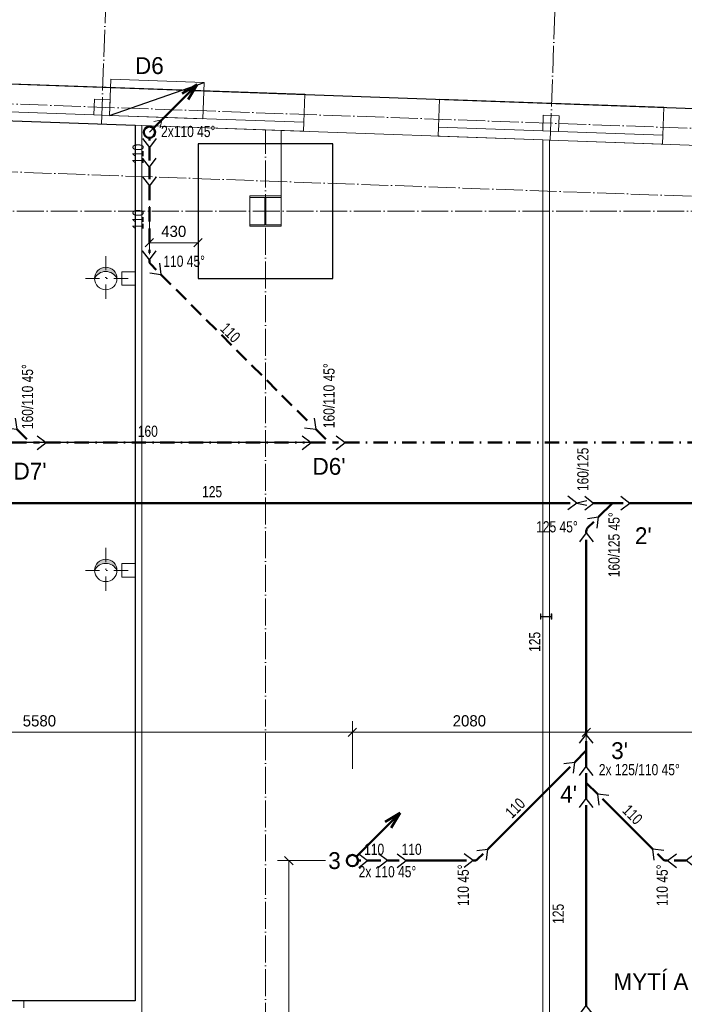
# Model space of a CAD drawing. Header units: millimetres. Extents: x -300186 to 535068, y -28581 to 763298.
# Tile 364 of 405: x 16069 to 21987, y 390098 to 398868. Entities that reach past the tile are written whole.
import ezdxf
from ezdxf.enums import TextEntityAlignment as Align

# ---------------------------------------------------------------- set-up
doc = ezdxf.new("R2010")
doc.units = ezdxf.units.MM
doc.header["$LTSCALE"] = 10
doc.header["$PDSIZE"] = -4
for name, pattern in [('ACAD_ISO02W100', [15, 12, -3]), ('ACAD_ISO04W100', [30, 24, -3, 0, -3]), ('DASHDOT', [25.4, 12.7, -6.35, 0, -6.35]), ('DASHED', [19.05, 12.7, -6.35])]:
    doc.linetypes.add(name, pattern=pattern)
for name, color, linetype, lineweight in [('koty', 6, 'Continuous', 9), ('NS_tlusta', 252, 'Continuous', 18), ('NS_velmi_tlusta', 252, 'Continuous', 18), ('text', 6, 'Continuous', 9), ('tlusta', 252, 'Continuous', 15), ('velmi_tlusta', 252, 'Continuous', 18), ('ZTI-DSP-kan_st_destova', 71, 'Continuous', 50), ('ZTI-DSP-kanal_destova', 70, 'DASHED', 50), ('ZTI-DSP-kanal_destova_stavajici', 103, 'DASHDOT', 50), ('ZTI-DSP-kanal_splaskova', 32, 'Continuous', 50), ('ZTI-DSP-Popis4', 140, 'Continuous', 40)]:
    doc.layers.add(name, color=color, linetype=linetype, lineweight=lineweight)
doc.layers.add('netisk', color=30, linetype='Continuous', plot=False)
for name, color, linetype in [('popisky', 6, 'Continuous'), ('ZTI-DSP-kanal_destova-popis', 7, 'Continuous'), ('ZTI-DSP-kanal_destova_stavajici-popis', 7, 'Continuous'), ('ZTI-DSP-kanal_splaskova-popis', 7, 'Continuous')]:
    doc.layers.add(name, color=color, linetype=linetype)
doc.layers.add('ZTI-DSP-zar_predmety-tecky', color=7, linetype='Continuous', lineweight=50, plot=False)
doc.styles.add('laplan', font='txt', dxfattribs={"height": 2})
doc.styles.add('laplan N', font='txt')
doc.dimstyles.new('laplan', dxfattribs={"dimscale": 0, "dimtxt": 2, "dimasz": 1.5, "dimexe": 2, "dimexo": 0, "dimgap": 1, "dimtad": 1, "dimdec": 0, "dimrnd": 10, "dimzin": 1, "dimtxsty": 'laplan', "dimblk": 'OBLIQUE', "dimcen": 2, "dimclrd": 256, "dimclre": 256, "dimclrt": 256, "dimadec": 0, "dimazin": 0, "dimtfac": 1, "dimtdec": 0, "dimtmove": 1, "dimatfit": 2, "dimfxl": 6.5, "dimfxlon": 1, "dimtfill": 1, "dimlwd": 13, "dimlwe": -1, "dimarcsym": 0})

# ---------------------------------------------------------------- blocks, each defined once
blk = doc.blocks.new('*U648')
at = {"color": 0, "linetype": 'ByBlock', "lineweight": -2}
for p, q in [((35.36, 35.36), (424.26, 424.26)), ((424.26, 424.26), (291.68, 344.71)), ((344.71, 291.68), (424.26, 424.26))]:
    blk.add_line(p, q, dxfattribs=at)
blk.add_circle((0, 0), 50, dxfattribs=at)
blk = doc.blocks.new('*U785')
at = {"color": 255, "linetype": 'ByBlock', "lineweight": 25}
for p in [(-60.9, 79.3), (60.9, 79.3)]:
    blk.add_line(p, (0, 0), dxfattribs=at)
at = {"color": 0, "linetype": 'ByBlock', "lineweight": -2}
blk.add_line((0, 0), (0, -1889.5), dxfattribs=at)
blk = doc.blocks.new('*U781')
at = {"color": 255, "linetype": 'ByBlock', "lineweight": 25}
for p in [(-60.9, 79.3), (60.9, 79.3)]:
    blk.add_line(p, (0, 0), dxfattribs=at)
at = {"color": 0, "linetype": 'ByBlock', "lineweight": -2}
blk.add_line((0, 0), (0, -116.8), dxfattribs=at)
blk = doc.blocks.new('*U782', base_point=(14596.5, 15407.7))
at = {"color": 255, "lineweight": 25}
for q in [(14675.9, 15468.6), (14675.9, 15346.8)]:
    blk.add_line((14596.5, 15407.7), q, dxfattribs=at)
at = {"color": 0, "lineweight": -2}
blk.add_line((14491, 15407.7), (14596.5, 15407.7), dxfattribs=at)
blk = doc.blocks.new('*U783')
at = {"color": 255, "linetype": 'ByBlock', "lineweight": 25}
for p in [(-60.9, 79.3), (60.9, 79.3)]:
    blk.add_line(p, (0, 0), dxfattribs=at)
at = {"color": 0, "linetype": 'ByBlock', "lineweight": -2}
blk.add_line((0, 0), (0, -598.1), dxfattribs=at)
blk = doc.blocks.new('*U784', base_point=(14613, 15656.1))
at = {"color": 255, "lineweight": 25}
for q in [(14626.1, 15755.3), (14712.1, 15669.2)]:
    blk.add_line((14613, 15656.1), q, dxfattribs=at)
at = {"color": 0, "lineweight": -2}
for p, q in [((14507.5, 15635.6), (14575.9, 15635.6)), ((14604.2, 15647.3), (14613, 15656.1))]:
    blk.add_line(p, q, dxfattribs=at)
blk.add_arc((14575.9, 15675.6), 40, 270, 315, dxfattribs=at)
blk = doc.blocks.new('*U780')
at = {"color": 0, "linetype": 'ByBlock', "lineweight": -2}
blk.add_line((-50, 0), (-75, 0), dxfattribs=at)
at = {"color": 255, "linetype": 'ByBlock', "lineweight": 25}
blk.add_circle((0, 0), 50, dxfattribs=at)
blk = doc.blocks.new('A$C567bcb14')
at = {"layer": 'NS_velmi_tlusta', "color": 252, "lineweight": 18}
for p, q in [((0, 270), (280, 270)), ((0, 257), (0, 270)), ((280, 270), (280, 257)), ((136, 257), (0, 257)), ((136, 13), (136, 257)), ((144, 257), (144, 13)), ((280, 257), (144, 257)), ((0, 13), (136, 13)), ((0, 0), (0, 13)), ((280, 0), (0, 0)), ((144, 13), (280, 13)), ((280, 13), (280, 0))]:
    blk.add_line(p, q, dxfattribs=at)
blk = doc.blocks.new('A$C8dce0651')
at = {"layer": 'NS_tlusta'}
for p, q in [((0, 0), (111.8, 111.8)), ((111.8, 111.8), (38.5, 97)), ((111.8, 111.8), (97, 38.5))]:
    blk.add_line(p, q, dxfattribs=at)
blk = doc.blocks.new('podklad')
at = {"layer": 'NS_tlusta', "linetype": 'ByBlock', "transparency": 33554687}
for points in [[(138198.1, 466635.7, 0.414214), (138098.1, 466735.7, 0.414214), (137998.1, 466635.7, -0.618034)], [(138198.1, 464035.7, 0.414214), (138098.1, 464135.7, 0.414214), (137998.1, 464035.7, -0.618034)]]:
    blk.add_hatch(color=252, dxfattribs=at).paths.add_polyline_path(points)
at = {"layer": 'netisk', "color": 252}
blk.add_line((138132.5, 468088.6), (138973.6, 468381.9), dxfattribs=at)
for points in [[(127020.1, 473972.7), (127020.1, 468082.7), (128218.8, 468103.2), (129414.3, 468123.7), (129405.3, 468650.6), (154143, 467760.1), (154143, 472669.9), (129770.1, 473540.7), (129770.1, 473752.7), (127020.1, 473752.7)], [(131319.9, 468252), (133410, 468177.3), (133380.1, 467370.7), (133380.1, 467100.7), (133660.1, 467100.7), (133660.1, 467370.7), (133380.1, 467370.7), (133410, 468177.3), (138360.1, 468000.4), (138360.1, 460200.7), (135320.1, 460200.7), (131320.1, 460200.7)]]:
    blk.add_lwpolyline(points, close=True, dxfattribs=at)
at = {"layer": 'NS_tlusta', "color": 252}
for p, q in [((139861.4, 468026.8), (139870.3, 468276.7)), ((141060.6, 467984), (141069.5, 468233.8)), ((143059.3, 467912.6), (143068.3, 468162.4)), ((138320.1, 468001.9), (138420.1, 467998.3)), ((141990.1, 467870.7), (142050.1, 467868.6)), ((141990.1, 463626.1), (142050.1, 463626.1)), ((141990.1, 463623.3), (142050.1, 463623.3))]:
    blk.add_line(p, q, dxfattribs=at)
at = {"layer": 'NS_tlusta', "color": 252, "linetype": 'DASHDOT'}
for p, q in [((138098.1, 466835.7), (138098.1, 466435.7)), ((138298.1, 466635.7), (137898.1, 466635.7)), ((138098.1, 464235.7), (138098.1, 463835.7)), ((138298.1, 464035.7), (137898.1, 464035.7))]:
    blk.add_line(p, q, dxfattribs=at)
at = {"layer": 'NS_tlusta', "color": 252}
blk.add_lwpolyline([(138132.5, 468088.6), (138962, 468059), (138973.6, 468381.9), (138144, 468411.6)], close=True, dxfattribs=at)
at = {"layer": 'NS_tlusta', "color": 252, "linetype": 'ACAD_ISO04W100'}
blk.add_lwpolyline([(127027.7, 467297.8), (130159, 467351.3), (130177.7, 467837.5), (145603.9, 467286.3)], dxfattribs=at)
at = {"layer": 'NS_tlusta', "color": 252, "linetype": 'ACAD_ISO02W100'}
blk.add_lwpolyline([(138920.1, 466635.7), (140120.1, 466635.7), (140120.1, 467835.7), (138920.1, 467835.7)], close=True, dxfattribs=at)
at = {"layer": 'NS_tlusta', "color": 252}
blk.add_lwpolyline([(145370.1, 459735.7), (145370.1, 459735.7), (145370.1, 467750), (142050.1, 467868.4), (142050.1, 459710.7)], dxfattribs=at)
blk.add_circle((138486.9, 467938.3), 50, dxfattribs=at)
at = {"layer": 'NS_tlusta', "color": 252, "linetype": 'ByBlock'}
for centre in [(138098.1, 466635.7), (138098.1, 464035.7)]:
    blk.add_circle(centre, 100, dxfattribs=at)
for centre in [(138098.1, 466585.7), (138098.1, 463985.7)]:
    blk.add_arc(centre, 111.8, 26.56505, 153.43495, dxfattribs=at)
at = {"layer": 'NS_velmi_tlusta', "color": 252}
for p, q in [((139861.4, 468026.8), (139858.5, 467946.9)), ((141060.6, 467984), (141057.8, 467904.1)), ((143059.3, 467912.6), (143056.5, 467832.6)), ((141990.1, 467870.7), (141990.1, 463626.1)), ((142050.1, 463626.1), (142050.1, 467868.6)), ((141990.1, 463623.3), (141990.1, 459710.7)), ((142050.1, 459710.7), (142050.1, 463623.3)), ((137370.1, 460140.7), (137370.1, 460200.7)), ((137370.1, 460200.7), (138360.1, 460200.7))]:
    blk.add_line(p, q, dxfattribs=at)
for points in [[(138360.1, 468001.9), (138360.1, 460200.7)], [(141990.1, 459710.7), (141990.1, 467870.6), (139660.1, 467954), (139660.1, 467100.7), (139380.1, 467100.7), (139380.1, 467370.7), (139660.1, 467370.7), (139660.1, 467954), (138420.1, 467998.3), (138420.1, 459735.7), (138530.1, 459735.7), (138530.1, 459515.7), (138420.1, 459515.7), (138420.1, 457410.7), (139320.1, 457410.7), (139320.1, 457430.7), (139720.1, 457430.7), (139720.1, 457410.7), (145310.1, 457410.7), (145310.1, 459735.7)], [(138420.1, 467998.3), (138420.1, 459735.7)], [(141990.1, 463623.3), (141974.4, 463623.3), (141974.4, 463599.7), (141970.1, 463599.7), (141970.1, 463649.7), (141974.4, 463649.7), (141974.4, 463626.1), (141990.1, 463626.1)], [(142050.1, 463626.1), (142065.9, 463626.1), (142065.9, 463649.7), (142070.1, 463649.7), (142070.1, 463599.7), (142065.9, 463599.7), (142065.9, 463623.3), (142050.1, 463623.3)]]:
    blk.add_lwpolyline(points, dxfattribs=at)
for points in [[(138240.1, 466695.7), (138360.1, 466695.7), (138360.1, 466575.7), (138240.1, 466575.7)], [(138240.1, 464095.7), (138360.1, 464095.7), (138360.1, 463975.7), (138240.1, 463975.7)]]:
    blk.add_lwpolyline(points, close=True, dxfattribs=at)
at = {"layer": 'tlusta', "color": 252, "linetype": 'ACAD_ISO04W100'}
for p, q in [((138059.7, 468011.2), (138258.2, 473567.6)), ((142057.1, 467868.3), (142255.6, 473424.8)), ((130140.1, 468444.2), (153825, 467598)), ((139520.1, 454842.3), (139520.1, 467959)), ((149251.7, 467235.7), (133520.1, 467235.7))]:
    blk.add_line(p, q, dxfattribs=at)
at = {"layer": 'tlusta', "color": 252}
for p, q in [((137992.6, 468093.6), (138132.5, 468088.6)), ((141990, 467950.8), (142129.9, 467945.8))]:
    blk.add_line(p, q, dxfattribs=at)
for points in [[(139870.3, 468276.7), (136242.6, 468406.3)], [(143068.3, 468162.4), (141069.5, 468233.8)]]:
    blk.add_lwpolyline(points, dxfattribs=at)
at = {"layer": 'velmi_tlusta', "color": 252}
for p, q in [((138360.1, 468000.4), (136230.8, 468076.5)), ((139858.5, 467946.9), (138420.1, 467998.3)), ((141990.1, 467870.7), (141057.8, 467904.1)), ((142050.1, 467868.6), (143056.5, 467832.6))]:
    blk.add_line(p, q, dxfattribs=at)
for points in [[(138132.5, 468088.6), (138137.5, 468228.5), (137997.6, 468233.5), (137992.6, 468093.6)], [(137992.6, 468093.6), (136233.7, 468156.4)], [(139861.4, 468026.8), (138132.5, 468088.6)], [(142129.9, 467945.8), (142134.9, 468085.7), (141995, 468090.7), (141990, 467950.8)], [(141990, 467950.8), (141060.6, 467984)], [(143059.3, 467912.6), (142129.9, 467945.8)]]:
    blk.add_lwpolyline(points, dxfattribs=at)
at = {"layer": 'NS_tlusta', "color": 252}
blk.add_blockref('A$C8dce0651', (138486.9, 467938.3), dxfattribs=at)
at = {"layer": 'velmi_tlusta', "color": 252}
blk.add_blockref('A$C567bcb14', (139380.1, 467100.7), dxfattribs=at)
at = {"layer": 'text', "color": 252, "insert": (142619.6, 460447.8), "char_height": 150, "attachment_point": 1, "style": 'laplan N'}
blk.add_mtext_dynamic_manual_height_columns('MYTÍ A SANACE', width=5545.815, gutter_width=500, heights=[0], dxfattribs=at)
blk = doc.blocks.new('*U1286')
at = {"color": 255, "linetype": 'ByBlock', "lineweight": 25}
for p in [(-60.9, 79.3), (60.9, 79.3)]:
    blk.add_line(p, (0, 0), dxfattribs=at)
at = {"color": 0, "linetype": 'ByBlock', "lineweight": -2}
blk.add_line((0, 0), (0, -1782.51), dxfattribs=at)
blk = doc.blocks.new('*U1282')
at = {"color": 255, "linetype": 'ByBlock', "lineweight": 25}
for p in [(-60.9, 79.3), (60.9, 79.3)]:
    blk.add_line(p, (0, 0), dxfattribs=at)
at = {"color": 0, "linetype": 'ByBlock', "lineweight": -2}
blk.add_line((0, 0), (0, -107.29), dxfattribs=at)
blk = doc.blocks.new('*U1284', base_point=(0, -5998.26))
at = {"color": 255, "linetype": 'ByBlock', "lineweight": 25}
for p in [(-60.9, 79.3), (60.9, 79.3)]:
    blk.add_line(p, (0, 0), dxfattribs=at)
at = {"color": 0, "linetype": 'ByBlock', "lineweight": -2}
blk.add_line((0, 0), (0, -5938.26), dxfattribs=at)
blk = doc.blocks.new('*U692', base_point=(21831.2, 18884.9))
at = {"color": 255, "linetype": 'ByBlock', "lineweight": 25}
for p, q in [((21831.2, 18884.9), (21770.3, 18964.2)), ((21831.2, 18884.9), (21892.1, 18964.2)), ((21831.2, 18884.9), (21813.2, 18794.9)), ((21849.2, 18794.9), (21831.2, 18884.9))]:
    blk.add_line(p, q, dxfattribs=at)
blk = doc.blocks.new('*U693', base_point=(9445.8, 17318.1))
at = {"color": 255, "linetype": 'ByBlock', "lineweight": 25}
for p, q in [((9384.9, 17397.5), (9445.8, 17318.1)), ((9506.6, 17397.5), (9445.8, 17318.1)), ((9583.3, 17372.7), (9570.2, 17273.6)), ((9669.4, 17286.7), (9570.2, 17273.6))]:
    blk.add_line(p, q, dxfattribs=at)
at = {"color": 0, "linetype": 'ByBlock', "lineweight": -2}
for p, q in [((9445.8, 17318.1), (9445.8, 17056.1)), ((9570.2, 17273.6), (9445.8, 17149.1))]:
    blk.add_line(p, q, dxfattribs=at)
blk = doc.blocks.new('*U1285')
at = {"color": 255, "linetype": 'ByBlock', "lineweight": 25}
for p in [(-60.9, 79.3), (60.9, 79.3)]:
    blk.add_line(p, (0, 0), dxfattribs=at)
at = {"color": 0, "linetype": 'ByBlock', "lineweight": -2}
blk.add_line((0, 0), (0, -3894.65), dxfattribs=at)
blk = doc.blocks.new('*U701', base_point=(14625.8, 15659))
at = {"color": 255, "lineweight": 25}
for q in [(14638.9, 15758.1), (14725, 15672)]:
    blk.add_line((14625.8, 15659), q, dxfattribs=at)
at = {"color": 0, "lineweight": -2}
for p, q in [((14585.9, 15635.6), (14507.5, 15635.6)), ((14614.2, 15647.3), (14625.8, 15659))]:
    blk.add_line(p, q, dxfattribs=at)
blk.add_arc((14585.9, 15675.6), 40, 270, 315, dxfattribs=at)
blk = doc.blocks.new('*U1283')
at = {"color": 255, "linetype": 'ByBlock', "lineweight": 25}
for p in [(-60.9, 79.3), (60.9, 79.3)]:
    blk.add_line(p, (0, 0), dxfattribs=at)
at = {"color": 0, "linetype": 'ByBlock', "lineweight": -2}
blk.add_line((0, 0), (0, -1733.51), dxfattribs=at)
blk = doc.blocks.new('*U778', base_point=(9363.8, 17284.6))
at = {"color": 255, "linetype": 'ByBlock', "lineweight": 25}
for p, q in [((9302.9, 17363.9), (9363.8, 17284.6)), ((9424.6, 17363.9), (9363.8, 17284.6)), ((9495.6, 17343.5), (9482.6, 17244.4)), ((9581.7, 17257.5), (9482.6, 17244.4))]:
    blk.add_line(p, q, dxfattribs=at)
at = {"color": 0, "linetype": 'ByBlock', "lineweight": -2}
for p, q in [((9363.8, 17284.6), (9363.8, 17042.6)), ((9482.6, 17244.4), (9363.8, 17125.6))]:
    blk.add_line(p, q, dxfattribs=at)
blk = doc.blocks.new('*U818', base_point=(9363.8, 17284.6))
at = {"color": 255, "linetype": 'ByBlock', "lineweight": 25}
for p, q in [((9302.9, 17363.9), (9363.8, 17284.6)), ((9424.6, 17363.9), (9363.8, 17284.6)), ((9495.6, 17343.5), (9482.6, 17244.4)), ((9581.7, 17257.5), (9482.6, 17244.4))]:
    blk.add_line(p, q, dxfattribs=at)
at = {"color": 0, "linetype": 'ByBlock', "lineweight": -2}
for p, q in [((9363.8, 17284.6), (9363.8, 17042.6)), ((9482.6, 17244.4), (9363.8, 17125.6))]:
    blk.add_line(p, q, dxfattribs=at)
blk = doc.blocks.new('*U816')
at = {"color": 255, "linetype": 'ByBlock', "lineweight": 25}
for p in [(-60.9, 79.3), (60.9, 79.3)]:
    blk.add_line(p, (0, 0), dxfattribs=at)
at = {"color": 0, "linetype": 'ByBlock', "lineweight": -2}
blk.add_line((0, 0), (0, -2300.67), dxfattribs=at)
blk = doc.blocks.new('*U779')
at = {"color": 255, "linetype": 'ByBlock', "lineweight": 25}
for p in [(-60.9, 79.3), (60.9, 79.3)]:
    blk.add_line(p, (0, 0), dxfattribs=at)
at = {"color": 0, "linetype": 'ByBlock', "lineweight": -2}
blk.add_line((0, 0), (0, -8184.9), dxfattribs=at)
blk = doc.blocks.new('*U702')
at = {"color": 0, "linetype": 'ByBlock', "lineweight": -2}
blk.add_line((-50, 0), (-75, 0), dxfattribs=at)
at = {"color": 255, "linetype": 'ByBlock', "lineweight": 25}
blk.add_circle((0, 0), 50, dxfattribs=at)
blk = doc.blocks.new('*U703')
at = {"color": 255, "linetype": 'ByBlock', "lineweight": 25}
for p in [(-60.9, 79.3), (60.9, 79.3)]:
    blk.add_line(p, (0, 0), dxfattribs=at)
at = {"color": 0, "linetype": 'ByBlock', "lineweight": -2}
blk.add_line((0, 0), (0, -116.8), dxfattribs=at)
blk = doc.blocks.new('*U704', base_point=(14596.5, 15407.7))
at = {"color": 255, "lineweight": 25}
for q in [(14675.9, 15468.6), (14675.9, 15346.8)]:
    blk.add_line((14596.5, 15407.7), q, dxfattribs=at)
at = {"color": 0, "lineweight": -2}
blk.add_line((14491, 15407.7), (14596.5, 15407.7), dxfattribs=at)
blk = doc.blocks.new('*U1281')
at = {"color": 255, "linetype": 'ByBlock', "lineweight": 25}
for p in [(-60.9, 79.3), (60.9, 79.3)]:
    blk.add_line(p, (0, 0), dxfattribs=at)
at = {"color": 0, "linetype": 'ByBlock', "lineweight": -2}
blk.add_line((0, 0), (0, -537.28), dxfattribs=at)
blk = doc.blocks.new('*U705', base_point=(14613, 15656.1))
at = {"color": 255, "lineweight": 25}
for q in [(14626.1, 15755.3), (14712.1, 15669.2)]:
    blk.add_line((14613, 15656.1), q, dxfattribs=at)
at = {"color": 0, "lineweight": -2}
for p, q in [((14507.5, 15635.6), (14575.9, 15635.6)), ((14604.2, 15647.3), (14613, 15656.1))]:
    blk.add_line(p, q, dxfattribs=at)
blk.add_arc((14575.9, 15675.6), 40, 270, 315, dxfattribs=at)
blk = doc.blocks.new('*U706')
at = {"color": 255, "linetype": 'ByBlock', "lineweight": 25}
for p in [(-60.9, 79.3), (60.9, 79.3)]:
    blk.add_line(p, (0, 0), dxfattribs=at)
at = {"color": 0, "linetype": 'ByBlock', "lineweight": -2}
blk.add_line((0, 0), (0, -1036.1), dxfattribs=at)
blk = doc.blocks.new('*U700', base_point=(9336, 17227.1))
at = {"color": 255, "linetype": 'ByBlock', "lineweight": 25}
for p, q in [((9275.1, 17306.5), (9336, 17227.1)), ((9396.9, 17306.5), (9336, 17227.1)), ((9450.9, 17287.1), (9437.8, 17187.9)), ((9537, 17201), (9437.8, 17187.9))]:
    blk.add_line(p, q, dxfattribs=at)
at = {"color": 0, "linetype": 'ByBlock', "lineweight": -2}
for p, q in [((9336, 17227.1), (9336, 17001.1)), ((9437.8, 17187.9), (9336, 17086.1))]:
    blk.add_line(p, q, dxfattribs=at)
blk = doc.blocks.new('*U732', base_point=(0, -691.66))
at = {"color": 255, "linetype": 'ByBlock', "lineweight": 25}
for p in [(-60.9, 79.3), (60.9, 79.3)]:
    blk.add_line(p, (0, 0), dxfattribs=at)
at = {"color": 0, "linetype": 'ByBlock', "lineweight": -2}
blk.add_line((0, 0), (0, -631.66), dxfattribs=at)
blk = doc.blocks.new('*U699', base_point=(9336, 17227.1))
at = {"color": 255, "linetype": 'ByBlock', "lineweight": 25}
for p, q in [((9275.1, 17306.5), (9336, 17227.1)), ((9396.9, 17306.5), (9336, 17227.1)), ((9450.9, 17287.1), (9437.8, 17187.9)), ((9537, 17201), (9437.8, 17187.9))]:
    blk.add_line(p, q, dxfattribs=at)
at = {"color": 0, "linetype": 'ByBlock', "lineweight": -2}
for p, q in [((9336, 17227.1), (9336, 17001.1)), ((9437.8, 17187.9), (9336, 17086.1))]:
    blk.add_line(p, q, dxfattribs=at)
blk = doc.blocks.new('*U710', base_point=(14613, 15656.1))
at = {"color": 255, "lineweight": 25}
for q in [(14626.1, 15755.3), (14712.1, 15669.2)]:
    blk.add_line((14613, 15656.1), q, dxfattribs=at)
at = {"color": 0, "lineweight": -2}
for p, q in [((14507.5, 15635.6), (14575.9, 15635.6)), ((14604.2, 15647.3), (14613, 15656.1))]:
    blk.add_line(p, q, dxfattribs=at)
blk.add_arc((14575.9, 15675.6), 40, 270, 315, dxfattribs=at)
blk = doc.blocks.new('*U745')
at = {"color": 0, "linetype": 'ByBlock', "lineweight": -2}
for p, q in [((35.36, 35.36), (424.26, 424.26)), ((424.26, 424.26), (291.68, 344.71)), ((344.71, 291.68), (424.26, 424.26))]:
    blk.add_line(p, q, dxfattribs=at)
blk.add_circle((0, 0), 50, dxfattribs=at)
blk = doc.blocks.new('*U643')
at = {"color": 0, "linetype": 'ByBlock', "lineweight": -2}
blk.add_circle((0, 0), 50, dxfattribs=at)
blk = doc.blocks.new('_OBLIQUE')
at = {"color": 0, "linetype": 'ByBlock'}
blk.add_line((-0.5, -0.5), (0.5, 0.5), dxfattribs=at)
blk = doc.blocks.new('*D1525')
at = {"layer": 'Defpoints', "color": 0, "lineweight": -3, "transparency": 16777216}
for p in [(18465.7, 391378.4), (19031.8, 391378.4), (18856.8, 387763.4)]:
    blk.add_point(p, dxfattribs=at)
at = {"layer": 'koty', "transparency": 16777216}
for p, q in [((18790.7, 391378.4), (18365.7, 391378.4)), ((18790.7, 387763.4), (18365.7, 387763.4))]:
    blk.add_line(p, q, dxfattribs=at)
at = {"layer": 'koty', "lineweight": 13, "transparency": 16777216}
blk.add_line((18465.7, 387763.4), (18465.7, 391378.4), dxfattribs=at)
at = {"layer": 'koty', "lineweight": 13, "transparency": 16777216, "xscale": 75, "yscale": 75, "zscale": 75}
for p, rotation in [((18465.7, 391378.4), 90), ((18465.7, 387763.4), 270)]:
    blk.add_blockref('_OBLIQUE', p, dxfattribs=dict(at, rotation=rotation))
at = {"layer": 'koty', "transparency": 16777216, "insert": (18364.7, 389570.9), "char_height": 100, "attachment_point": 5, "rotation": 90, "style": 'laplan', "bg_fill": 3, "box_fill_scale": 1.1, "bg_fill_color": 256, "bg_fill_true_color": 13158600, "bg_fill_transparency": 0}
blk.add_mtext('3620', dxfattribs=at)
blk = doc.blocks.new('*D1549')
at = {"layer": 'Defpoints', "color": 0, "lineweight": -3, "transparency": 16777216}
for p in [(13456.4, 393128.5), (13456.4, 392521.6), (19031.8, 391378.4)]:
    blk.add_point(p, dxfattribs=at)
at = {"layer": 'koty', "transparency": 16777216}
for p, q in [((13456.4, 392846.6), (13456.4, 392421.6)), ((19031.8, 392196.6), (19031.8, 392621.6))]:
    blk.add_line(p, q, dxfattribs=at)
at = {"layer": 'koty', "lineweight": 13, "transparency": 16777216}
blk.add_line((19031.8, 392521.6), (13456.4, 392521.6), dxfattribs=at)
at = {"layer": 'koty', "lineweight": 13, "transparency": 16777216, "xscale": 75, "yscale": 75, "zscale": 75, "rotation": 180}
blk.add_blockref('_OBLIQUE', (13456.4, 392521.6), dxfattribs=at)
at = {"layer": 'koty', "lineweight": 13, "transparency": 16777216, "xscale": 75, "yscale": 75, "zscale": 75}
blk.add_blockref('_OBLIQUE', (19031.8, 392521.6), dxfattribs=at)
at = {"layer": 'koty', "transparency": 16777216, "insert": (16244.1, 392622.7), "char_height": 100, "attachment_point": 5, "style": 'laplan', "bg_fill": 3, "box_fill_scale": 1.1, "bg_fill_color": 256, "bg_fill_true_color": 13158600, "bg_fill_transparency": 0}
blk.add_mtext('5580', dxfattribs=at)
blk = doc.blocks.new('*D1554')
at = {"layer": 'Defpoints', "color": 0, "lineweight": -3, "transparency": 16777216}
for p in [(21114.8, 393408.7), (19031.8, 392521.6), (19031.8, 391378.4)]:
    blk.add_point(p, dxfattribs=at)
at = {"layer": 'koty', "transparency": 16777216}
for p, q in [((21114.8, 392846.6), (21114.8, 392421.6)), ((19031.8, 392196.6), (19031.8, 392621.6))]:
    blk.add_line(p, q, dxfattribs=at)
at = {"layer": 'koty', "lineweight": 13, "transparency": 16777216}
blk.add_line((21114.8, 392521.6), (19031.8, 392521.6), dxfattribs=at)
at = {"layer": 'koty', "lineweight": 13, "transparency": 16777216, "xscale": 75, "yscale": 75, "zscale": 75, "rotation": 180}
blk.add_blockref('_OBLIQUE', (19031.8, 392521.6), dxfattribs=at)
at = {"layer": 'koty', "lineweight": 13, "transparency": 16777216, "xscale": 75, "yscale": 75, "zscale": 75}
blk.add_blockref('_OBLIQUE', (21114.8, 392521.6), dxfattribs=at)
at = {"layer": 'koty', "transparency": 16777216, "insert": (20073.3, 392622.7), "char_height": 100, "attachment_point": 5, "style": 'laplan', "bg_fill": 3, "box_fill_scale": 1.1, "bg_fill_color": 256, "bg_fill_true_color": 13158600, "bg_fill_transparency": 0}
blk.add_mtext('2080', dxfattribs=at)
blk = doc.blocks.new('*D1556')
at = {"layer": 'Defpoints', "color": 0, "lineweight": -3, "transparency": 16777216}
for p in [(21114.8, 393718.1), (23856.8, 393263.4), (21114.8, 392521.6)]:
    blk.add_point(p, dxfattribs=at)
at = {"layer": 'koty', "transparency": 16777216}
for p, q in [((21114.8, 392846.6), (21114.8, 392421.6)), ((23856.8, 392846.6), (23856.8, 392421.6))]:
    blk.add_line(p, q, dxfattribs=at)
at = {"layer": 'koty', "lineweight": 13, "transparency": 16777216}
blk.add_line((23856.8, 392521.6), (21114.8, 392521.6), dxfattribs=at)
at = {"layer": 'koty', "lineweight": 13, "transparency": 16777216, "xscale": 75, "yscale": 75, "zscale": 75, "rotation": 180}
blk.add_blockref('_OBLIQUE', (21114.8, 392521.6), dxfattribs=at)
at = {"layer": 'koty', "lineweight": 13, "transparency": 16777216, "xscale": 75, "yscale": 75, "zscale": 75}
blk.add_blockref('_OBLIQUE', (23856.8, 392521.6), dxfattribs=at)
at = {"layer": 'koty', "transparency": 16777216, "insert": (22485.8, 392622.6), "char_height": 100, "attachment_point": 5, "style": 'laplan', "bg_fill": 3, "box_fill_scale": 1.1, "bg_fill_color": 256, "bg_fill_true_color": 13158600, "bg_fill_transparency": 0}
blk.add_mtext('2740', dxfattribs=at)
blk = doc.blocks.new('*D1578')
at = {"layer": 'Defpoints', "color": 0, "lineweight": -3, "transparency": 16777216}
for p in [(17656.8, 397652.4), (17223.6, 397530.7), (17223.6, 396881.4)]:
    blk.add_point(p, dxfattribs=at)
at = {"layer": 'koty', "transparency": 16777216}
for p, q in [((17223.6, 397206.4), (17223.6, 396781.4)), ((17656.8, 397206.4), (17656.8, 396781.4))]:
    blk.add_line(p, q, dxfattribs=at)
at = {"layer": 'koty', "lineweight": 13, "transparency": 16777216}
blk.add_line((17656.8, 396881.4), (17223.6, 396881.4), dxfattribs=at)
at = {"layer": 'koty', "lineweight": 13, "transparency": 16777216, "xscale": 75, "yscale": 75, "zscale": 75, "rotation": 180}
blk.add_blockref('_OBLIQUE', (17223.6, 396881.4), dxfattribs=at)
at = {"layer": 'koty', "lineweight": 13, "transparency": 16777216, "xscale": 75, "yscale": 75, "zscale": 75}
blk.add_blockref('_OBLIQUE', (17656.8, 396881.4), dxfattribs=at)
at = {"layer": 'koty', "transparency": 16777216, "insert": (17440.2, 396982.4), "char_height": 100, "attachment_point": 5, "style": 'laplan', "bg_fill": 3, "box_fill_scale": 1.1, "bg_fill_color": 256, "bg_fill_true_color": 13158600, "bg_fill_transparency": 0}
blk.add_mtext('430', dxfattribs=at)

msp = doc.modelspace()

# ---------------------------------------------------------------- linework, layer by layer
at = {"layer": 'netisk'}
msp.add_lwpolyline([(17656.839, 397763.438), (17656.839, 396563.438), (18856.839, 396563.438), (18856.839, 397763.438), (17656.839, 397763.438)], dxfattribs=at)

# ---------------------------------------------------------------- block references
at = {"layer": 'ZTI-DSP-kan_st_destova'}
msp.add_blockref('*U648', (17223.597, 397866.246), dxfattribs=at)
at = {"layer": 'ZTI-DSP-kanal_destova'}
for name, p, rotation in [('*U780', (17223.597, 397866.246), 89.9999999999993), ('*U781', (17223.597, 397731.246), 359.9999999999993), ('*U782', (17223.597, 397554.47), 89.9999999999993), ('*U783', (17223.597, 397388.964), 359.9999999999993), ('*U785', (17326.127, 396599.288), 45.00000000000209)]:
    msp.add_blockref(name, p, dxfattribs=dict(at, rotation=rotation))
at = {"layer": 'ZTI-DSP-kanal_destova', "xscale": -1, "rotation": 315.0000000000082}
msp.add_blockref('*U784', (17223.597, 396730.818), dxfattribs=at)

# ---------------------------------------------------------------- texts
at = {"layer": 'ZTI-DSP-kanal_destova-popis', "color": 7, "insert": (17569.157, 397872.147), "char_height": 100, "width": 517.66745, "attachment_point": 5, "style": 'laplan N'}
msp.add_mtext('{\\W0.8;2x110 45°}', dxfattribs=at)
at = {"layer": 'ZTI-DSP-kanal_destova-popis', "color": 7, "char_height": 100, "attachment_point": 5, "rotation": 90, "style": 'laplan N'}
for insert in [(17123.597, 397672.858), (17123.597, 397087.942)]:
    msp.add_mtext('\\W0.8;110 ', dxfattribs=dict(at, insert=insert))
at = {"layer": 'ZTI-DSP-kanal_destova-popis', "color": 7, "insert": (17533.233, 396716.306), "char_height": 100, "attachment_point": 5, "style": 'laplan N'}
msp.add_mtext('\\W0.8;110 45°', dxfattribs=at)
at = {"layer": 'ZTI-DSP-Popis4', "style": 'laplan N'}
msp.add_text('D6', height=150, dxfattribs=at).set_placement((17223.597, 398459.46), align=Align.MIDDLE)

# ---------------------------------------------------------------- next in the draw order: block references
at = {"layer": 'popisky', "lineweight": -3}
msp.add_blockref('podklad', (-121263.286, -70072.259), dxfattribs=at)

# ---------------------------------------------------------------- next in the draw order: linework, layer by layer
at = {"layer": 'netisk', "lineweight": -3}
msp.add_lwpolyline([(18785.45, 395101.965), (16122.777, 395101.965)], dxfattribs=at)

# ---------------------------------------------------------------- next in the draw order: block references
at = {"layer": 'ZTI-DSP-kanal_destova', "rotation": 90}
for name, p in [('*U818', (16001.777, 395101.965)), ('*U778', (18664.45, 395101.965))]:
    msp.add_blockref(name, p, dxfattribs=at)
at = {"layer": 'ZTI-DSP-kanal_destova_stavajici', "rotation": 90}
for name, p in [('*U816', (16303.777, 395101.965)), ('*U779', (18966.45, 395101.965))]:
    msp.add_blockref(name, p, dxfattribs=at)
at = {"layer": 'ZTI-DSP-kanal_splaskova'}
for name, p, rotation in [('*U1284', (21029.921, 394563.438), 90), ('*U692', (21029.921, 394563.438), 90), ('*U1285', (21501.887, 394563.438), 90), ('*U701', (21114.835, 394296.386), 224.9999999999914), ('*U1283', (21114.835, 392502.871), 179.9999999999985), ('*U700', (21114.835, 392216.871), 179.9999999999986), ('*U706', (20237.932, 391480.968), 135.0000000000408), ('*U732', (21216.658, 391970.048), 224.9999999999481), ('*U1286', (21114.835, 390088.366), 179.9999999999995), ('*U710', (21837.268, 391378.438), 314.9999999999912), ('*U702', (19031.839, 391378.438), 180), ('*U703', (19166.839, 391378.438), 90), ('*U704', (19343.615, 391378.438), 180), ('*U1281', (19509.121, 391378.438), 90), ('*U1282', (22004.556, 391378.438), 270)]:
    msp.add_blockref(name, p, dxfattribs=dict(at, rotation=rotation))
at = {"layer": 'ZTI-DSP-kanal_splaskova', "xscale": -1}
for name, p, rotation in [('*U693', (21179.887, 394563.438), 89.99999999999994), ('*U699', (21114.835, 391930.871), 180), ('*U705', (20106.402, 391378.438), 45.00000000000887)]:
    msp.add_blockref(name, p, dxfattribs=dict(at, rotation=rotation))
at = {"layer": 'ZTI-DSP-kanal_splaskova', "color": 0}
msp.add_blockref('*U745', (19031.839, 391378.438), dxfattribs=at)
at = {"layer": 'ZTI-DSP-zar_predmety-tecky', "rotation": 89.99999999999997}
msp.add_blockref('*U643', (19031.839, 391378.438), dxfattribs=at)

# ---------------------------------------------------------------- next in the draw order: texts
at = {"layer": 'ZTI-DSP-kanal_destova-popis', "color": 7, "char_height": 100, "attachment_point": 5, "style": 'laplan N'}
for s, insert, rotation in [('\\W0.8;110 ', (17944.61, 396080.805), 315), ('\\W0.8;160/110 45°', (16138.72, 395510.938), 90), ('\\W0.8;160/110 45°', (18823.45, 395519.015), 90)]:
    msp.add_mtext(s, dxfattribs=dict(at, insert=insert, rotation=rotation))
at = {"layer": 'ZTI-DSP-kanal_destova_stavajici-popis', "color": 7, "insert": (17209.505, 395201.965), "char_height": 100, "attachment_point": 5, "style": 'laplan N'}
msp.add_mtext('\\W0.8;160 ', dxfattribs=at)
at = {"layer": 'ZTI-DSP-kanal_splaskova-popis', "color": 7, "char_height": 100, "style": 'laplan N'}
for s, insert, attachment_point, rotation in [('\\W0.8;160/125 ', (21084.835, 394863.438), 5, 90), ('\\W0.8;160/125 45°', (21412.834, 394191.654), 8, 90), ('\\W0.8;125 ', (20706.839, 393326.539), 8, 90), ('\\W0.8;110 ', (20481.344, 391846.904), 5, 45), ('\\W0.8;110 ', (21490.75, 391752.503), 8, 315), ('\\W0.8;110 45°', (20019.246, 391158.505), 5, 90), ('\\W0.8;110 45°', (21841.432, 391158.505), 8, 90), ('\\W0.8;125 ', (20864.835, 390904.06), 5, 90)]:
    msp.add_mtext(s, dxfattribs=dict(at, insert=insert, attachment_point=attachment_point, rotation=rotation))
for s, insert, attachment_point in [('\\W0.8;125 ', (17782.141, 394663.438), 5), ('\\W0.8;125 45°', (20853.019, 394300.288), 8), ('\\W0.8;110 ', (19225.227, 391478.438), 5), ('\\W0.8;110 ', (19559.111, 391478.438), 5)]:
    msp.add_mtext(s, dxfattribs=dict(at, insert=insert, attachment_point=attachment_point))
for s, insert, width, attachment_point in [('{\\W0.8;2x 125/110 45°}', (21586.77, 392137.151), 815.27902, 8), ('{\\W0.8;2x 110 45°}', (19343.615, 391278.438), 806.90492, 5)]:
    msp.add_mtext(s, dxfattribs=dict(at, insert=insert, width=width, attachment_point=attachment_point))
at = {"layer": 'ZTI-DSP-Popis4', "style": 'laplan N'}
for s, p in [("D7'", (16160.777, 394847.544)), ("D6'", (18823.45, 394889.971)), ("2'", (21622.321, 394273.099)), ("3'", (21411.161, 392357.871)), ("4'", (20957.245, 391970.012)), ('3', (18872.025, 391378.438, 319.18))]:
    msp.add_text(s, height=150, dxfattribs=at).set_placement(p, align=Align.MIDDLE)

# ---------------------------------------------------------------- next in the draw order: dimensions: what is measured, and where the dimension line sits
at = {"layer": 'koty'}
dim = msp.add_linear_dim(base=(17223.597, 396881.391), p1=(17656.839, 397652.442), p2=(17223.597, 397530.65), dimstyle='laplan', override={"dimscale": 50}, dxfattribs=at)
dim.commit()
dim.dimension.update_dxf_attribs({"geometry": '*D1578', "text_midpoint": (17440.218, 396982.391)})

# ---------------------------------------------------------------- next in the draw order: dimensions: what is measured, and where the dimension line sits
dim = msp.add_linear_dim(base=(18465.692, 391378.438), p1=(18856.839, 387763.438), p2=(19031.839, 391378.438), angle=90, dimstyle='laplan', override={"dimscale": 50}, dxfattribs=at)
dim.commit()
dim.dimension.update_dxf_attribs({"geometry": '*D1525', "text_midpoint": (18364.692, 389570.938)})

# ---------------------------------------------------------------- next in the draw order: dimensions: what is measured, and where the dimension line sits
dim = msp.add_linear_dim(base=(13456.394, 392521.616), p1=(19031.839, 391378.438), p2=(13456.394, 393128.515), dimstyle='laplan', override={"dimscale": 50}, dxfattribs=at)
dim.commit()
dim.dimension.update_dxf_attribs({"geometry": '*D1549', "text_midpoint": (16244.116, 392622.687)})

# ---------------------------------------------------------------- next in the draw order: dimensions: what is measured, and where the dimension line sits
dim = msp.add_linear_dim(base=(19031.839, 392521.616), p1=(21114.835, 393408.684), p2=(19031.839, 391378.438), dimstyle='laplan', override={"dimscale": 50}, dxfattribs=at)
dim.commit()
dim.dimension.update_dxf_attribs({"geometry": '*D1554', "text_midpoint": (20073.337, 392622.687)})

# ---------------------------------------------------------------- next in the draw order: dimensions: what is measured, and where the dimension line sits
dim = msp.add_linear_dim(base=(21114.835, 392521.616), p1=(23856.839, 393263.438), p2=(21114.835, 393718.146), dimstyle='laplan', override={"dimscale": 50}, dxfattribs=at)
dim.commit()
dim.dimension.update_dxf_attribs({"geometry": '*D1556', "text_midpoint": (22485.837, 392622.616)})

doc.saveas('drawing.dxf')
